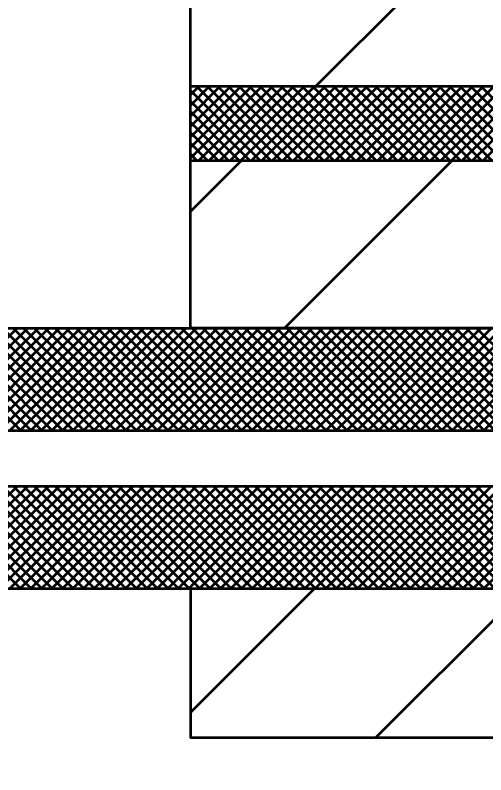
# Model space of a CAD drawing. Extents: x -1 to 679, y 0 to 440.
# Drawn here: x 504.01 to 510.33, y 377.73 to 387.93 of the extents above; entities that cross this region are included whole.
import ezdxf

# ---------------------------------------------------------------- set-up
doc = ezdxf.new("R2010")
doc.units = 0
doc.header["$LTSCALE"] = 0.8
doc.layers.add('1', color=7, linetype='Continuous', lineweight=53)

msp = doc.modelspace()

# ---------------------------------------------------------------- linework, layer by layer
at = {"layer": '1'}
for p, q in [((506.3635, 386.9772), (506.3635, 389.2272)), ((508.048, 386.9772), (510.298, 389.2272)), ((506.3635, 386.8597), (506.481, 386.9772)), ((506.3635, 386.7183), (506.6224, 386.9772)), ((506.3635, 386.5768), (506.7638, 386.9772)), ((506.3635, 386.4354), (506.9052, 386.9772)), ((506.3635, 386.294), (507.0467, 386.9772)), ((506.3635, 386.1526), (507.1881, 386.9772)), ((506.3635, 386.0112), (507.3295, 386.9772)), ((507.4474, 385.9772), (506.4474, 386.9772)), ((506.4709, 385.9772), (507.4709, 386.9772)), ((507.5888, 385.9772), (506.5888, 386.9772)), ((506.6123, 385.9772), (507.6123, 386.9772)), ((507.7302, 385.9772), (506.7302, 386.9772)), ((506.7537, 385.9772), (507.7537, 386.9772)), ((507.8717, 385.9772), (506.8717, 386.9772)), ((506.8952, 385.9772), (507.8952, 386.9772)), ((508.0131, 385.9772), (507.0131, 386.9772)), ((507.0366, 385.9772), (508.0366, 386.9772)), ((508.1545, 385.9772), (507.1545, 386.9772)), ((507.1781, 385.9772), (508.1781, 386.9772)), ((508.2959, 385.9772), (507.2959, 386.9772)), ((507.3195, 385.9772), (508.3195, 386.9772)), ((508.4373, 385.9772), (507.4373, 386.9772)), ((507.4609, 385.9772), (508.4609, 386.9772)), ((508.5787, 385.9772), (507.5787, 386.9772)), ((507.6023, 385.9772), (508.6023, 386.9772)), ((508.7202, 385.9772), (507.7202, 386.9772)), ((507.7437, 385.9772), (508.7437, 386.9772)), ((508.8616, 385.9772), (507.8616, 386.9772)), ((507.8852, 385.9772), (508.8852, 386.9772)), ((509.003, 385.9772), (508.003, 386.9772)), ((508.0266, 385.9772), (509.0266, 386.9772)), ((509.1444, 385.9772), (508.1444, 386.9772)), ((508.168, 385.9772), (509.168, 386.9772)), ((509.2858, 385.9772), (508.2858, 386.9772)), ((508.3094, 385.9772), (509.3094, 386.9772)), ((509.4272, 385.9772), (508.4272, 386.9772)), ((508.4508, 385.9772), (509.4508, 386.9772)), ((509.5687, 385.9772), (508.5687, 386.9772)), ((508.5922, 385.9772), (509.5922, 386.9772)), ((509.7102, 385.9772), (508.7102, 386.9772)), ((508.7337, 385.9772), (509.7337, 386.9772)), ((509.8516, 385.9772), (508.8516, 386.9772)), ((508.8751, 385.9772), (509.8751, 386.9772)), ((509.993, 385.9772), (508.993, 386.9772)), ((509.0165, 385.9772), (510.0165, 386.9772)), ((510.1344, 385.9772), (509.1344, 386.9772)), ((509.1579, 385.9772), (510.1579, 386.9772)), ((510.2758, 385.9772), (509.2758, 386.9772)), ((509.2993, 385.9772), (510.2993, 386.9772)), ((510.4172, 385.9772), (509.4172, 386.9772)), ((509.4407, 385.9772), (510.4407, 386.9772)), ((510.5587, 385.9772), (509.5587, 386.9772)), ((509.5822, 385.9772), (510.5822, 386.9772)), ((510.7001, 385.9772), (509.7001, 386.9772)), ((509.7237, 385.9772), (510.7237, 386.9772)), ((510.8415, 385.9772), (509.8415, 386.9772)), ((509.8651, 385.9772), (510.8651, 386.9772)), ((510.9829, 385.9772), (509.9829, 386.9772)), ((510.0065, 385.9772), (511.0065, 386.9772)), ((511.1243, 385.9772), (510.1243, 386.9772)), ((510.1479, 385.9772), (511.1479, 386.9772)), ((511.2657, 385.9772), (510.2657, 386.9772)), ((510.2893, 385.9772), (511.2893, 386.9772)), ((507.306, 385.9772), (506.3635, 386.9197)), ((507.1646, 385.9772), (506.3635, 386.7783)), ((507.0231, 385.9772), (506.3635, 386.6368)), ((506.8817, 385.9772), (506.3635, 386.4953)), ((506.7403, 385.9772), (506.3635, 386.3539)), ((506.5988, 385.9772), (506.3635, 386.2125)), ((506.4574, 385.9772), (506.3635, 386.0711)), ((506.3635, 383.7272), (506.3635, 385.9772)), ((506.3635, 385.2927), (507.048, 385.9772)), ((507.6264, 383.7272), (509.8764, 385.9772)), ((502.6656, 382.3522), (504.0406, 383.7272)), ((504.0862, 382.3522), (502.7112, 383.7272)), ((502.807, 382.3522), (504.182, 383.7272)), ((504.2276, 382.3522), (502.8526, 383.7272)), ((502.9484, 382.3522), (504.3234, 383.7272)), ((504.369, 382.3522), (502.994, 383.7272)), ((503.0898, 382.3522), (504.4648, 383.7272)), ((504.5104, 382.3522), (503.1354, 383.7272)), ((503.2312, 382.3522), (504.6062, 383.7272)), ((504.6519, 382.3522), (503.2769, 383.7272)), ((503.3727, 382.3522), (504.7477, 383.7272)), ((504.7933, 382.3522), (503.4183, 383.7272)), ((503.5141, 382.3522), (504.8891, 383.7272)), ((504.9348, 382.3522), (503.5598, 383.7272)), ((503.6555, 382.3522), (505.0305, 383.7272)), ((505.0762, 382.3522), (503.7012, 383.7272)), ((503.7969, 382.3522), (505.1719, 383.7272)), ((505.2176, 382.3522), (503.8426, 383.7272)), ((503.9384, 382.3522), (505.3134, 383.7272)), ((505.359, 382.3522), (503.984, 383.7272)), ((504.0798, 382.3522), (505.4548, 383.7272)), ((505.5004, 382.3522), (504.1254, 383.7272)), ((504.2212, 382.3522), (505.5962, 383.7272)), ((505.6418, 382.3522), (504.2668, 383.7272)), ((504.3627, 382.3522), (505.7377, 383.7272)), ((505.7833, 382.3522), (504.4083, 383.7272)), ((504.5041, 382.3522), (505.8791, 383.7272)), ((505.9247, 382.3522), (504.5497, 383.7272)), ((504.6455, 382.3522), (506.0205, 383.7272)), ((506.0661, 382.3522), (504.6911, 383.7272)), ((504.7869, 382.3522), (506.1619, 383.7272)), ((506.2075, 382.3522), (504.8325, 383.7272)), ((504.9283, 382.3522), (506.3033, 383.7272)), ((506.3489, 382.3522), (504.9739, 383.7272)), ((505.0697, 382.3522), (506.4447, 383.7272)), ((506.4903, 382.3522), (505.1153, 383.7272)), ((505.2112, 382.3522), (506.5862, 383.7272)), ((506.6318, 382.3522), (505.2568, 383.7272)), ((505.3526, 382.3522), (506.7276, 383.7272)), ((506.7732, 382.3522), (505.3982, 383.7272)), ((505.494, 382.3522), (506.869, 383.7272)), ((506.9146, 382.3522), (505.5396, 383.7272)), ((505.6354, 382.3522), (507.0104, 383.7272)), ((507.056, 382.3522), (505.681, 383.7272)), ((505.7768, 382.3522), (507.1518, 383.7272)), ((507.1975, 382.3522), (505.8225, 383.7272)), ((505.9183, 382.3522), (507.2933, 383.7272)), ((507.3389, 382.3522), (505.9639, 383.7272)), ((506.0597, 382.3522), (507.4347, 383.7272)), ((507.4803, 382.3522), (506.1053, 383.7272)), ((506.2011, 382.3522), (507.5761, 383.7272)), ((507.6217, 382.3522), (506.2467, 383.7272)), ((506.3425, 382.3522), (507.7175, 383.7272)), ((507.7632, 382.3522), (506.3882, 383.7272)), ((506.484, 382.3522), (507.859, 383.7272)), ((507.9046, 382.3522), (506.5296, 383.7272)), ((506.6254, 382.3522), (508.0004, 383.7272)), ((508.046, 382.3522), (506.671, 383.7272)), ((506.7668, 382.3522), (508.1418, 383.7272)), ((508.1874, 382.3522), (506.8124, 383.7272)), ((506.9083, 382.3522), (508.2833, 383.7272)), ((508.3288, 382.3522), (506.9538, 383.7272)), ((507.0497, 382.3522), (508.4247, 383.7272)), ((508.4702, 382.3522), (507.0952, 383.7272)), ((507.1911, 382.3522), (508.5661, 383.7272)), ((508.6117, 382.3522), (507.2367, 383.7272)), ((507.3325, 382.3522), (508.7075, 383.7272)), ((508.7531, 382.3522), (507.3781, 383.7272)), ((507.4739, 382.3522), (508.8489, 383.7272)), ((508.8945, 382.3522), (507.5195, 383.7272)), ((507.6153, 382.3522), (508.9903, 383.7272)), ((509.0359, 382.3522), (507.6609, 383.7272)), ((507.7568, 382.3522), (509.1318, 383.7272)), ((509.1773, 382.3522), (507.8023, 383.7272)), ((507.8982, 382.3522), (509.2732, 383.7272)), ((509.3187, 382.3522), (507.9437, 383.7272)), ((508.0396, 382.3522), (509.4146, 383.7272)), ((509.4602, 382.3522), (508.0852, 383.7272)), ((508.181, 382.3522), (509.556, 383.7272)), ((509.6017, 382.3522), (508.2267, 383.7272)), ((508.3224, 382.3522), (509.6974, 383.7272)), ((509.7431, 382.3522), (508.3681, 383.7272)), ((508.4638, 382.3522), (509.8388, 383.7272)), ((509.8845, 382.3522), (508.5095, 383.7272)), ((508.6052, 382.3522), (509.9802, 383.7272)), ((510.0259, 382.3522), (508.6509, 383.7272)), ((508.7467, 382.3522), (510.1217, 383.7272)), ((510.1673, 382.3522), (508.7923, 383.7272)), ((508.8881, 382.3522), (510.2631, 383.7272)), ((510.3087, 382.3522), (508.9337, 383.7272)), ((509.0296, 382.3522), (510.4046, 383.7272)), ((510.4502, 382.3522), (509.0752, 383.7272)), ((509.171, 382.3522), (510.546, 383.7272)), ((510.5916, 382.3522), (509.2166, 383.7272)), ((509.3124, 382.3522), (510.6874, 383.7272)), ((510.733, 382.3522), (509.358, 383.7272)), ((509.4538, 382.3522), (510.8288, 383.7272)), ((510.8744, 382.3522), (509.4994, 383.7272)), ((509.5952, 382.3522), (510.9702, 383.7272)), ((511.0158, 382.3522), (509.6408, 383.7272)), ((509.7367, 382.3522), (511.1117, 383.7272)), ((511.1572, 382.3522), (509.7822, 383.7272)), ((509.8781, 382.3522), (511.2531, 383.7272)), ((511.2987, 382.3522), (509.9237, 383.7272)), ((510.0195, 382.3522), (511.3945, 383.7272)), ((511.4401, 382.3522), (510.0651, 383.7272)), ((510.1609, 382.3522), (511.5359, 383.7272)), ((511.5815, 382.3522), (510.2065, 383.7272)), ((510.3023, 382.3522), (511.6773, 383.7272)), ((502.6619, 380.2272), (504.0369, 381.6022)), ((504.0898, 380.2272), (502.7148, 381.6022)), ((502.8033, 380.2272), (504.1783, 381.6022)), ((504.2313, 380.2272), (502.8563, 381.6022)), ((502.9447, 380.2272), (504.3197, 381.6022)), ((504.3727, 380.2272), (502.9977, 381.6022)), ((503.0862, 380.2272), (504.4612, 381.6022)), ((504.5142, 380.2272), (503.1392, 381.6022)), ((503.2276, 380.2272), (504.6026, 381.6022)), ((504.6556, 380.2272), (503.2806, 381.6022)), ((503.369, 380.2272), (504.744, 381.6022)), ((504.797, 380.2272), (503.422, 381.6022)), ((503.5104, 380.2272), (504.8854, 381.6022)), ((504.9384, 380.2272), (503.5634, 381.6022)), ((503.6518, 380.2272), (505.0268, 381.6022)), ((505.0798, 380.2272), (503.7048, 381.6022)), ((503.7933, 380.2272), (505.1683, 381.6022)), ((505.2212, 380.2272), (503.8462, 381.6022)), ((503.9347, 380.2272), (505.3097, 381.6022)), ((505.3627, 380.2272), (503.9877, 381.6022)), ((504.0761, 380.2272), (505.4511, 381.6022)), ((505.5041, 380.2272), (504.1291, 381.6022)), ((504.2175, 380.2272), (505.5925, 381.6022)), ((505.6455, 380.2272), (504.2705, 381.6022)), ((504.359, 380.2272), (505.734, 381.6022)), ((505.7869, 380.2272), (504.4119, 381.6022)), ((504.5004, 380.2272), (505.8754, 381.6022)), ((505.9283, 380.2272), (504.5533, 381.6022)), ((504.6418, 380.2272), (506.0168, 381.6022)), ((506.0697, 380.2272), (504.6947, 381.6022)), ((504.7833, 380.2272), (506.1583, 381.6022)), ((506.2112, 380.2272), (504.8362, 381.6022)), ((504.9247, 380.2272), (506.2997, 381.6022)), ((506.3526, 380.2272), (504.9776, 381.6022)), ((505.0661, 380.2272), (506.4411, 381.6022)), ((506.494, 380.2272), (505.119, 381.6022)), ((505.2075, 380.2272), (506.5825, 381.6022)), ((506.6354, 380.2272), (505.2604, 381.6022)), ((505.3489, 380.2272), (506.7239, 381.6022)), ((506.7769, 380.2272), (505.4019, 381.6022)), ((505.4903, 380.2272), (506.8653, 381.6022)), ((506.9183, 380.2272), (505.5433, 381.6022)), ((505.6318, 380.2272), (507.0068, 381.6022)), ((507.0598, 380.2272), (505.6848, 381.6022)), ((505.7732, 380.2272), (507.1482, 381.6022)), ((507.2012, 380.2272), (505.8262, 381.6022)), ((505.9146, 380.2272), (507.2896, 381.6022)), ((507.3426, 380.2272), (505.9676, 381.6022)), ((506.056, 380.2272), (507.431, 381.6022)), ((507.484, 380.2272), (506.109, 381.6022)), ((506.1974, 380.2272), (507.5724, 381.6022)), ((507.6254, 380.2272), (506.2504, 381.6022)), ((506.3388, 380.2272), (507.7138, 381.6022)), ((507.7668, 380.2272), (506.3918, 381.6022)), ((506.4802, 380.2272), (507.8552, 381.6022)), ((507.9083, 380.2272), (506.5333, 381.6022)), ((506.6217, 380.2272), (507.9967, 381.6022)), ((508.0497, 380.2272), (506.6747, 381.6022)), ((506.7631, 380.2272), (508.1381, 381.6022)), ((508.1911, 380.2272), (506.8161, 381.6022)), ((506.9046, 380.2272), (508.2796, 381.6022)), ((508.3325, 380.2272), (506.9575, 381.6022)), ((507.046, 380.2272), (508.421, 381.6022)), ((508.4739, 380.2272), (507.0989, 381.6022)), ((507.1874, 380.2272), (508.5624, 381.6022)), ((508.6153, 380.2272), (507.2403, 381.6022)), ((507.3288, 380.2272), (508.7038, 381.6022)), ((508.7568, 380.2272), (507.3818, 381.6022)), ((507.4702, 380.2272), (508.8452, 381.6022)), ((508.8982, 380.2272), (507.5232, 381.6022)), ((507.6117, 380.2272), (508.9867, 381.6022)), ((509.0396, 380.2272), (507.6646, 381.6022)), ((507.7531, 380.2272), (509.1281, 381.6022)), ((509.181, 380.2272), (507.806, 381.6022)), ((507.8945, 380.2272), (509.2695, 381.6022)), ((509.3225, 380.2272), (507.9475, 381.6022)), ((508.0359, 380.2272), (509.4109, 381.6022)), ((509.4639, 380.2272), (508.0889, 381.6022)), ((508.1773, 380.2272), (509.5523, 381.6022)), ((509.6053, 380.2272), (508.2303, 381.6022)), ((508.3187, 380.2272), (509.6937, 381.6022)), ((509.7467, 380.2272), (508.3717, 381.6022)), ((508.4602, 380.2272), (509.8352, 381.6022)), ((509.8882, 380.2272), (508.5132, 381.6022)), ((508.6016, 380.2272), (509.9766, 381.6022)), ((510.0296, 380.2272), (508.6546, 381.6022)), ((508.743, 380.2272), (510.118, 381.6022)), ((510.171, 380.2272), (508.796, 381.6022)), ((508.8844, 380.2272), (510.2594, 381.6022)), ((510.3124, 380.2272), (508.9374, 381.6022)), ((509.0258, 380.2272), (510.4008, 381.6022)), ((510.4538, 380.2272), (509.0788, 381.6022)), ((509.1672, 380.2272), (510.5422, 381.6022)), ((510.5952, 380.2272), (509.2202, 381.6022)), ((509.3087, 380.2272), (510.6837, 381.6022)), ((510.7367, 380.2272), (509.3617, 381.6022)), ((509.4502, 380.2272), (510.8252, 381.6022)), ((510.8781, 380.2272), (509.5031, 381.6022)), ((509.5916, 380.2272), (510.9666, 381.6022)), ((511.0195, 380.2272), (509.6445, 381.6022)), ((509.733, 380.2272), (511.108, 381.6022)), ((511.1609, 380.2272), (509.7859, 381.6022)), ((509.8744, 380.2272), (511.2494, 381.6022)), ((511.3023, 380.2272), (509.9273, 381.6022)), ((510.0158, 380.2272), (511.3908, 381.6022)), ((511.4437, 380.2272), (510.0687, 381.6022)), ((510.1572, 380.2272), (511.5322, 381.6022)), ((511.5852, 380.2272), (510.2102, 381.6022)), ((510.2987, 380.2272), (511.6737, 381.6022)), ((506.3635, 378.5645), (508.0262, 380.2272)), ((508.8546, 378.2272), (510.8546, 380.2272))]:
    msp.add_line(p, q, dxfattribs=at)
for points in [[(495.6135, 391.6022), (495.6135, 392.7272), (506.3635, 392.7272), (515.1135, 392.7272), (515.1135, 393.2272), (516.3635, 393.2272), (516.3635, 392.2272), (516.3635, 380.7272), (516.3635, 379.7272), (515.1135, 379.7272), (515.1135, 380.2272), (506.3635, 380.2272), (495.6135, 380.2272), (495.6135, 381.3522), (495.6135, 382.6022), (495.6135, 383.7272), (506.3635, 383.7272), (514.6135, 383.7272), (514.6135, 389.2272), (506.3635, 389.2272), (495.6135, 389.2272), (495.6135, 390.3522)], [(506.3635, 383.7272), (514.6135, 383.7272), (514.6135, 389.2272), (506.3635, 389.2272), (514.6135, 389.2272), (514.6135, 383.7272)], [(506.3635, 385.9772), (506.3635, 386.9772), (513.8635, 386.9772), (513.8635, 385.9772)], [(506.3635, 385.9772), (506.3635, 386.9772), (513.8635, 386.9772), (513.8635, 385.9772)], [(496.1135, 381.6022), (496.1135, 382.3522), (514.6135, 382.3522), (514.6135, 381.6022)]]:
    msp.add_lwpolyline(points, close=True, dxfattribs=at)
msp.add_lwpolyline([(506.3635, 380.2272), (506.3635, 378.2272), (518.3635, 378.2272), (518.8635, 377.7272), (523.8635, 377.7272)], dxfattribs=at)

doc.saveas('drawing.dxf')
